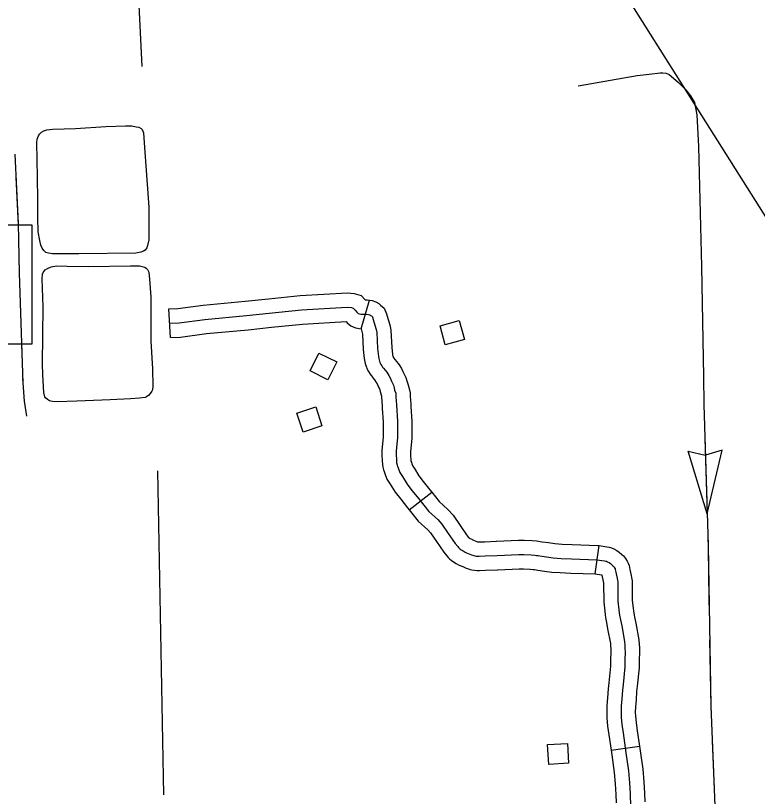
# Model space of a CAD drawing. Extents: x 1084508 to 1142749, y 1057638 to 1093403.
# Drawn here: x 1136028 to 1137247, y 1066503 to 1067786 of the extents above; entities that cross this region are included whole.
import ezdxf

# ---------------------------------------------------------------- set-up
doc = ezdxf.new("R2010")
doc.units = 0
for name, color, linetype in [('Level 35', 7, 'Continuous'), ('Level 4', 7, 'Continuous'), ('Level 43', 7, 'Continuous'), ('Level 45', 7, 'Continuous'), ('Level 5', 7, 'Continuous'), ('Level 56', 7, 'Continuous'), ('Level 57', 7, 'Continuous')]:
    doc.layers.add(name, color=color, linetype=linetype)

msp = doc.modelspace()

# ---------------------------------------------------------------- linework, layer by layer
at = {"layer": 'Level 35'}
msp.add_lwpolyline([(1136126.5, 1067600.5), (1136175.9, 1067603.6), (1136208.3, 1067605), (1136218.7, 1067604.7), (1136226, 1067603.3), (1136230.5, 1067602.6), (1136234.4, 1067600.8), (1136236.1, 1067598.7), (1136237.9, 1067593.5), (1136239.2, 1067576.8), (1136246.9, 1067471.3), (1136246.9, 1067417.7), (1136244.5, 1067408), (1136243.4, 1067404.5), (1136240.6, 1067400.6), (1136238.2, 1067398.9), (1136233.7, 1067397.2), (1136225.3, 1067395.8), (1136131.7, 1067394.4), (1136088.6, 1067394.4), (1136082, 1067395.4), (1136077.4, 1067396.8), (1136074.3, 1067400), (1136071.5, 1067403.8), (1136069.4, 1067409), (1136067.4, 1067416.7), (1136064.9, 1067430.9), (1136064.6, 1067453.9), (1136064.6, 1067483.2), (1136063.9, 1067520.8), (1136062.5, 1067577.5), (1136063.2, 1067583.1), (1136065.7, 1067588.5), (1136067.1, 1067591.1), (1136070.6, 1067594.7), (1136074.1, 1067596.8), (1136079.3, 1067598.3), (1136089.2, 1067599.2), (1136126.5, 1067600.5)], dxfattribs=at)
msp.add_lwpolyline([(1136183.1, 1067154.6), (1136128.3, 1067152.3), (1136096.4, 1067151.4), (1136088.7, 1067152), (1136085.6, 1067152.2), (1136083.4, 1067152.8), (1136080.1, 1067155.1), (1136077.1, 1067157.9), (1136075.9, 1067159.7), (1136075.2, 1067161.6), (1136074.3, 1067166.5), (1136072.6, 1067195.8), (1136071.9, 1067213.5), (1136073.1, 1067307.3), (1136071.3, 1067353.4), (1136071.9, 1067361.4), (1136073.3, 1067364.1), (1136076.4, 1067368.5), (1136080.3, 1067370.6), (1136086.4, 1067373.2), (1136095.2, 1067374.6), (1136112.5, 1067374.1), (1136148.2, 1067373.7), (1136216.6, 1067375.1), (1136231.6, 1067374.6), (1136240.4, 1067372.8), (1136242.7, 1067371.1), (1136244.4, 1067369), (1136246.9, 1067364.4), (1136248.1, 1067352.7), (1136250.2, 1067323.9), (1136250.4, 1067251), (1136252.7, 1067205.8), (1136253.6, 1067176.8), (1136253, 1067171.2), (1136251.8, 1067168.6), (1136249.2, 1067164.9), (1136247.1, 1067162.3), (1136243.2, 1067159.5), (1136240.9, 1067158.6), (1136231.6, 1067157.4), (1136216.6, 1067156.2)], close=True, dxfattribs=at)
at = {"layer": 'Level 4'}
for points in [[(1136222.1, 1067970.7), (1136235.5, 1067702.7)], [(1136261.2, 1067037.8), (1136270.9, 1066505.3)]]:
    msp.add_lwpolyline(points, dxfattribs=at)
at = {"layer": 'Level 43'}
for p, q in [((1137164.7, 1066967.1), (1137133.6, 1067070.3)), ((1137133.6, 1067070.3), (1137161.5, 1067063.7)), ((1137189.3, 1067072), (1137161.9, 1067063.7)), ((1137164.7, 1066967.1), (1137189.3, 1067072))]:
    msp.add_line(p, q, dxfattribs=at)
for points in [[(1136953, 1067670.6), (1137049.7, 1067687.7), (1137069.2, 1067690), (1137087.8, 1067692.2), (1137091.9, 1067692.2), (1137097.2, 1067691.5), (1137102.4, 1067689.2), (1137105.7, 1067686.6), (1137117.7, 1067676.2), (1137129.3, 1067664.6), (1137137.5, 1067654.5), (1137143.8, 1067643.3), (1137147.6, 1067623.1), (1137150.5, 1067571.2), (1137155.4, 1067374), (1137158.8, 1067193.2), (1137159.1, 1067147.2), (1137166.2, 1066916), (1137170.7, 1066651.2), (1137177.2, 1066487.4)], [(1136046.4, 1067127.5), (1136042.3, 1067152.6), (1136040, 1067182.8), (1136034.2, 1067362.7), (1136032.5, 1067444.2), (1136027.2, 1067558.3)], [(1136032.5, 1067442.3), (1136029, 1067520.5)], [(1136038.5, 1067230.7), (1136038, 1067246.1)], [(1136046.4, 1067127.5), (1136042.3, 1067152.6), (1136040, 1067182.8), (1136039.8, 1067189.3)], [(1137160.8, 1067091.4), (1137164.7, 1066967.1)], [(1137165.9, 1066925.7), (1137166.2, 1066916), (1137167.1, 1066863.6)], [(1137167.1, 1066863.6), (1137168.2, 1066801.4)], [(1137168.9, 1066760), (1137170.7, 1066651.2), (1137171.3, 1066635.7)], [(1137173, 1066594.3), (1137176.1, 1066515.8)]]:
    msp.add_lwpolyline(points, dxfattribs=at)
at = {"layer": 'Level 45'}
for p, q in [((1136595.8, 1067271.2), (1136609.8, 1067318.5)), ((1136282.5, 1067257), (1136280, 1067304)), ((1136675.1, 1066973.8), (1136712, 1067003.1)), ((1136980.8, 1066868.4), (1136987.5, 1066915)), ((1137006.8, 1066578.9), (1137053.5, 1066585.3))]:
    msp.add_line(p, q, dxfattribs=at)
for points in [[(1136280, 1067304), (1136294.4, 1067304.7), (1136336.4, 1067310.2), (1136405.4, 1067316.6), (1136443.6, 1067320.6)], [(1136443.6, 1067320.6), (1136495.8, 1067326.1), (1136573.3, 1067330.5), (1136584.2, 1067329.6), (1136595.9, 1067326.2), (1136602.3, 1067319), (1136604.6, 1067318.8), (1136605.6, 1067319), (1136609.8, 1067318.5)], [(1136281.2, 1067280.5), (1136296.6, 1067281.3), (1136339, 1067286.8), (1136407.7, 1067293.2), (1136497.7, 1067302.6), (1136572.9, 1067306.9), (1136579.9, 1067306.3), (1136581.4, 1067305.9), (1136582.8, 1067305.5), (1136584.2, 1067303.8), (1136585.9, 1067301.8), (1136589.1, 1067298.5), (1136591.2, 1067296.7), (1136593.4, 1067295.8), (1136595.3, 1067295.4), (1136599.6, 1067295.4), (1136604.3, 1067295.4), (1136608, 1067295), (1136610.1, 1067294.2), (1136611.5, 1067293.4), (1136612.7, 1067292.4), (1136614.4, 1067290.9), (1136615.4, 1067288.5), (1136620.5, 1067270.2), (1136621.5, 1067265.5), (1136623, 1067238.8), (1136624.2, 1067225.9), (1136624.8, 1067222.6), (1136625.4, 1067220.6), (1136626, 1067218.1), (1136626.9, 1067216.1), (1136627.3, 1067214.6), (1136628.3, 1067212.6), (1136629.7, 1067210.3), (1136631.2, 1067208.5), (1136632.8, 1067206.4), (1136638, 1067200), (1136639.9, 1067197.3), (1136641.5, 1067194.8), (1136643.4, 1067190.9), (1136645.8, 1067185.5), (1136647.6, 1067181.9), (1136648.9, 1067178.5), (1136650.1, 1067174.5), (1136651, 1067170.7), (1136652.7, 1067165.5), (1136653, 1067163.7), (1136653.1, 1067159.7), (1136653.9, 1067146.2), (1136655.6, 1067119)], [(1136609.8, 1067318.5), (1136613.8, 1067318.1), (1136620.3, 1067315.5), (1136625, 1067312.8), (1136628, 1067310.3), (1136634, 1067305), (1136637.7, 1067296.2), (1136643.4, 1067275.9), (1136644.9, 1067268.6), (1136646.4, 1067240.6), (1136647.5, 1067229.2), (1136647.7, 1067228.2), (1136648.1, 1067226.8), (1136648.5, 1067225.4), (1136649.2, 1067223.7), (1136649.2, 1067223.7), (1136649.7, 1067223), (1136651.2, 1067221.1), (1136656.8, 1067214.2), (1136659.5, 1067210.3), (1136662.1, 1067206.2), (1136664.6, 1067201), (1136667.1, 1067195.5), (1136669.2, 1067191.1), (1136671.2, 1067186), (1136672.8, 1067180.7), (1136673.6, 1067177.2), (1136675.6, 1067171.2), (1136676.5, 1067166.1), (1136676.6, 1067160.7), (1136677.4, 1067147.7), (1136677.6, 1067143.5)], [(1136448.5, 1067273.8), (1136499.6, 1067279.1), (1136571.1, 1067283.2), (1136572.9, 1067281.4), (1136578.8, 1067276.1), (1136586.8, 1067273.2), (1136595.8, 1067271.2)], [(1136282.5, 1067257), (1136298.8, 1067257.8), (1136341.6, 1067263.4), (1136410, 1067269.8), (1136448.5, 1067273.8)], [(1136595.8, 1067271.2), (1136597.7, 1067264.5), (1136598.1, 1067262.3), (1136599.5, 1067237.1), (1136600.9, 1067222.6), (1136601.9, 1067217.1), (1136602.7, 1067214.3), (1136603.6, 1067210.9), (1136604.6, 1067208.4), (1136605.2, 1067206.1), (1136607.8, 1067201), (1136610.5, 1067196.7), (1136612.7, 1067193.9), (1136614.4, 1067191.7), (1136619.1, 1067185.8), (1136620.3, 1067184.3), (1136620.8, 1067183.3), (1136622.1, 1067180.7), (1136624.5, 1067175.5), (1136625.9, 1067172.6), (1136626.5, 1067171), (1136627.3, 1067168.2), (1136628.4, 1067164.2), (1136629.5, 1067160.6), (1136629.5, 1067158.8), (1136630.4, 1067144.8), (1136630.6, 1067140.5)], [(1136630.6, 1067140.5), (1136632.1, 1067118.3), (1136632, 1067093.2), (1136630.1, 1067071.8), (1136630, 1067061), (1136630.3, 1067057.5), (1136630.4, 1067055.8), (1136630.5, 1067052.9), (1136630.8, 1067050.2), (1136631, 1067047.9), (1136631.7, 1067044.1), (1136632.9, 1067039.6), (1136634, 1067036.6), (1136635, 1067033.6), (1136638.4, 1067024.4), (1136643.8, 1067016.2), (1136652.1, 1067002.7), (1136661.1, 1066991.2), (1136672.3, 1066977.3), (1136675.1, 1066973.8)], [(1136677.6, 1067143.5), (1136679.2, 1067119.7), (1136679.1, 1067091.1), (1136677.2, 1067069.5), (1136677.1, 1067062.7), (1136677.3, 1067060.4), (1136677.4, 1067058.3), (1136677.5, 1067056.2), (1136677.6, 1067054.8), (1136677.7, 1067054.5), (1136677.7, 1067054.4), (1136677.8, 1067053.9), (1136678.5, 1067051.9), (1136679.4, 1067049.2), (1136680.7, 1067045.8), (1136683.5, 1067041.5), (1136690.8, 1067029.6), (1136697.9, 1067020.5), (1136709.1, 1067006.8), (1136712, 1067003.1)], [(1136655.6, 1067119), (1136655.5, 1067092.2), (1136653.6, 1067070.7), (1136653.6, 1067061.8), (1136653.8, 1067059), (1136653.9, 1067057.1), (1136654, 1067054.5), (1136654.2, 1067052.5), (1136654.3, 1067051.2), (1136654.7, 1067049.3), (1136655.4, 1067046.7), (1136656.3, 1067044.3), (1136657.2, 1067041.4), (1136659.5, 1067035.1), (1136663.7, 1067028.8), (1136671.4, 1067016.2), (1136679.5, 1067005.8), (1136690.7, 1066992), (1136707.2, 1066971.3), (1136721.9, 1066957.8), (1136728.6, 1066950.5), (1136739.1, 1066934.9), (1136750.4, 1066918.6), (1136754.7, 1066913.3), (1136755.8, 1066912), (1136757.3, 1066910.6), (1136758.6, 1066909.4), (1136760.6, 1066908), (1136763.6, 1066906.2), (1136766.8, 1066904.5), (1136769.2, 1066903.3), (1136771.8, 1066902.3), (1136777.4, 1066900), (1136779.6, 1066899.1), (1136781.1, 1066898.7), (1136783, 1066898.1), (1136785, 1066897.9), (1136787.7, 1066897.7), (1136790.2, 1066897.7), (1136799.7, 1066898), (1136819.6, 1066898.9), (1136855.2, 1066900.6), (1136863.5, 1066900.4), (1136875.5, 1066899.9), (1136881.3, 1066899.4), (1136884.4, 1066898.9), (1136887, 1066898.6), (1136889.9, 1066898.1), (1136900.5, 1066896.5), (1136911.9, 1066895), (1136924.7, 1066894.1), (1136941.7, 1066893.3)], [(1136712, 1067003.1), (1136724.4, 1066987.4), (1136738.5, 1066974.5), (1136747.2, 1066965.1), (1136758.5, 1066948.2), (1136769.3, 1066932.7), (1136772.7, 1066928.5), (1136772.8, 1066928.4), (1136773.2, 1066928), (1136773.3, 1066927.9), (1136773.5, 1066927.7), (1136775.2, 1066926.7), (1136777.7, 1066925.4), (1136778.5, 1066925), (1136780.5, 1066924.2), (1136786.4, 1066921.7), (1136787, 1066921.5), (1136787.6, 1066921.3), (1136787.8, 1066921.3), (1136788.7, 1066921.2), (1136789.8, 1066921.2), (1136798.7, 1066921.5), (1136817.8, 1066922.4)], [(1136675.1, 1066973.8), (1136689.9, 1066955.2), (1136705.3, 1066941.1), (1136710.1, 1066935.9), (1136719.6, 1066921.6), (1136731.6, 1066904.5), (1136736.6, 1066898.2), (1136738.9, 1066895.6), (1136741.4, 1066893.2), (1136743.9, 1066891), (1136747.7, 1066888.3), (1136752, 1066885.8), (1136756, 1066883.6), (1136759.9, 1066881.6), (1136763.2, 1066880.5), (1136768.5, 1066878.2), (1136772.3, 1066876.7), (1136774.7, 1066876), (1136778.1, 1066875), (1136782.5, 1066874.5), (1136786.6, 1066874.1), (1136790.6, 1066874.1), (1136800.6, 1066874.4), (1136820, 1066875.4)], [(1136817.8, 1066922.4), (1136818.4, 1066922.4), (1136854.9, 1066924.1), (1136864.2, 1066924), (1136877, 1066923.4), (1136884.1, 1066922.8), (1136887.6, 1066922.3), (1136890.4, 1066921.9), (1136893.6, 1066921.4), (1136903.8, 1066919.9), (1136914.3, 1066918.5), (1136926.2, 1066917.6), (1136942.6, 1066916.8), (1136985.3, 1066915.3), (1136987.5, 1066915)], [(1136987.5, 1066915), (1137000.1, 1066913.2), (1137003.9, 1066912.4), (1137007.5, 1066911.4), (1137011.5, 1066909.6), (1137016.3, 1066906.9), (1137020.2, 1066904.1), (1137024.5, 1066900.5), (1137027.1, 1066898), (1137030.8, 1066894.1), (1137033.4, 1066889.4), (1137035, 1066886.2), (1137036.4, 1066882.3), (1137037.8, 1066876), (1137039.7, 1066866), (1137040.5, 1066862.7), (1137041.4, 1066857.4), (1137041.7, 1066825), (1137043.2, 1066812.3), (1137043.7, 1066807.6), (1137044.1, 1066804.8), (1137045.5, 1066797.5), (1137047.5, 1066787.3), (1137052.5, 1066760.2), (1137053.1, 1066752), (1137053.3, 1066748.2), (1137053.3, 1066748)], [(1136941.7, 1066893.3), (1136983.2, 1066891.8), (1136996, 1066890), (1136998.3, 1066889.5), (1136999.4, 1066889.2), (1137000.9, 1066888.6), (1137003.6, 1066887), (1137005.8, 1066885.5), (1137008.8, 1066882.9), (1137010.4, 1066881.4), (1137011.7, 1066880.1), (1137012.5, 1066878.6), (1137013.3, 1066877), (1137013.7, 1066875.7), (1137014.7, 1066871.2), (1137016.7, 1066861.1), (1137017.4, 1066858), (1137017.9, 1066855.2), (1137018.2, 1066823.5), (1137019.8, 1066809.7), (1137020.3, 1066804.5), (1137020.9, 1066800.9), (1137022.3, 1066793.1), (1137024.3, 1066782.9), (1137029.1, 1066757.2), (1137029.6, 1066750.6), (1137029.7, 1066747.2), (1137030.1, 1066739.1), (1137029.7, 1066728.1), (1137029.3, 1066715.6), (1137026.6, 1066686.8), (1137025.4, 1066677.2), (1137024.4, 1066663), (1137023.4, 1066651), (1137023.2, 1066641.1), (1137023.4, 1066633.2), (1137024.6, 1066621.2), (1137026.7, 1066607.4), (1137031.2, 1066574.5), (1137035.4, 1066544.8), (1137037, 1066525.2), (1137038.1, 1066507.2), (1137039, 1066485.9)], [(1136820, 1066875.4), (1136820.7, 1066875.4), (1136855.5, 1066877), (1136862.7, 1066876.9), (1136874, 1066876.4), (1136878.5, 1066876), (1136881.2, 1066875.6), (1136883.7, 1066875.3), (1136886.2, 1066874.9), (1136897.2, 1066873.2), (1136909.5, 1066871.6), (1136923.3, 1066870.6), (1136940.7, 1066869.8), (1136981.1, 1066868.4), (1136980.8, 1066868.4)], [(1136980.8, 1066868.4), (1136991.3, 1066866.9), (1136991.4, 1066866.8), (1136991.6, 1066866.6), (1136991.6, 1066866.5), (1136993.7, 1066856.2), (1136994.3, 1066853.4), (1136994.4, 1066853.1), (1136994.7, 1066822), (1136996.4, 1066807.1), (1136997, 1066801.5), (1136997.7, 1066797), (1136999.2, 1066788.7), (1137001.2, 1066778.5), (1137005.7, 1066754.2), (1137006.1, 1066749.2), (1137006.2, 1066746.2), (1137006.2, 1066746.2)], [(1137006.2, 1066746.1), (1137006.5, 1066739.1), (1137006.1, 1066728.9), (1137005.7, 1066717.1), (1137003.2, 1066689.4), (1137001.9, 1066679.5), (1137001, 1066664.7), (1136999.9, 1066652.2), (1136999.6, 1066641.1), (1136999.9, 1066631.7), (1137001.2, 1066618.3), (1137003.4, 1066604), (1137006.8, 1066578.9)], [(1137053.3, 1066748), (1137053.6, 1066739.2), (1137053.2, 1066727.3), (1137052.8, 1066714.2), (1137050, 1066684.2), (1137048.8, 1066675), (1137047.9, 1066661.3), (1137047, 1066649.7), (1137046.7, 1066641.2), (1137046.9, 1066634.7), (1137048, 1066624.1), (1137050, 1066610.7), (1137053.5, 1066585.3)], [(1137006.8, 1066578.9), (1137007.9, 1066571.2), (1137011.9, 1066542.2), (1137013.6, 1066523.5), (1137014.6, 1066506), (1137015.2, 1066492.3)], [(1137053.5, 1066585.3), (1137054.5, 1066577.7), (1137058.8, 1066547.5), (1137060.5, 1066526.9), (1137061.6, 1066508.4), (1137062.3, 1066493.7)]]:
    msp.add_lwpolyline(points, dxfattribs=at)
at = {"layer": 'Level 5'}
msp.add_lwpolyline([(1137554.1, 1066991.9), (1136921.5, 1067993.9)], dxfattribs=at)
at = {"layer": 'Level 56'}
for points in [[(1136734.2, 1067245), (1136725.6, 1067276.5), (1136757.1, 1067285.2), (1136765.8, 1067253.7)], [(1136511.9, 1067202), (1136526.4, 1067231.3), (1136555.8, 1067216.8), (1136541.3, 1067187.5)], [(1136500.4, 1067101.5), (1136490.1, 1067132.5), (1136521.2, 1067142.9), (1136531.5, 1067111.9)], [(1136904.3, 1066555.5), (1136902.5, 1066588.1), (1136935.2, 1066590), (1136937.1, 1066557.3)]]:
    msp.add_lwpolyline(points, close=True, dxfattribs=at)
at = {"layer": 'Level 57'}
for points in [[(1136054.6, 1067442.3), (1136054.6, 1067246.1), (1135740.7, 1067246.1)], [(1135740.7, 1067246.1), (1135740.7, 1067442.3), (1136054.6, 1067442.3)]]:
    msp.add_lwpolyline(points, dxfattribs=at)

doc.saveas('drawing.dxf')
